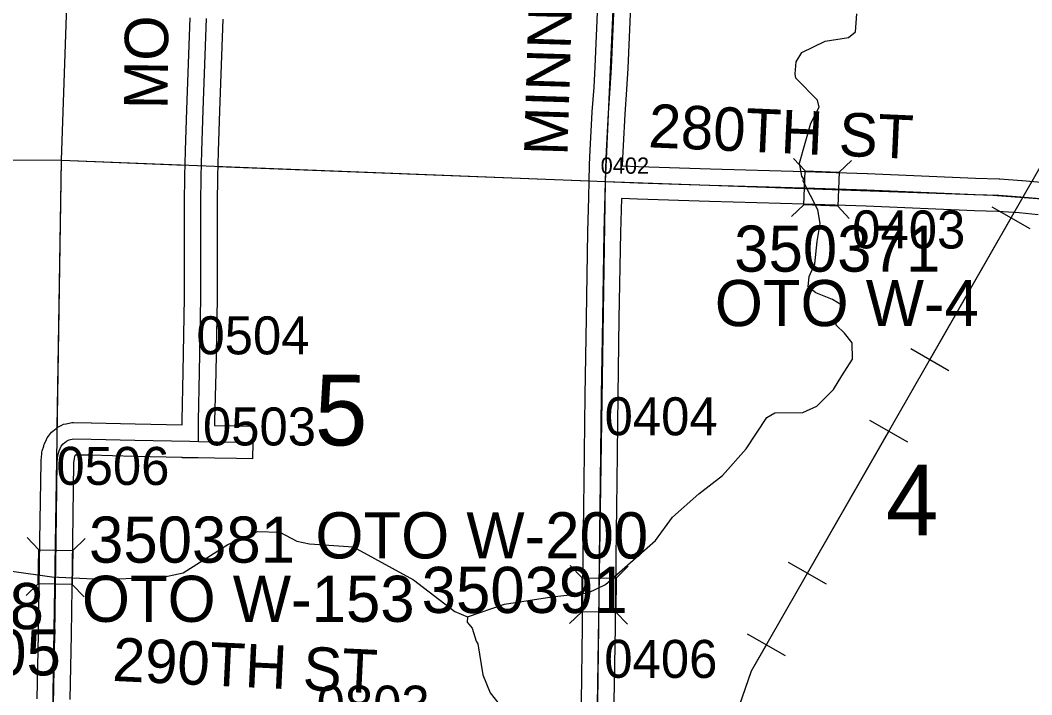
# Model space of a CAD drawing. Extents: x -157.2 to -99.3, y 12.2 to 46.2.
# Drawn here: x -122.197 to -120.334, y 21.323 to 22.565 of the extents above; entities that cross this region are included whole.
import ezdxf

# ---------------------------------------------------------------- set-up
doc = ezdxf.new("R2010")
doc.units = 0
for name, color, linetype in [('tdCoHydroRiver', 7, 'Continuous'), ('tdCoPipe', 7, 'Continuous'), ('tdCoSecRdNmbr', 7, 'Continuous'), ('tdCoSecRdTxt', 7, 'Continuous'), ('tdCoSecRteBand', 7, 'Continuous'), ('tdCoSecRteCL', 7, 'Continuous'), ('tdCoSectLine', 7, 'Continuous'), ('tdCoSectLinePart', 7, 'Continuous'), ('tdCoSectNmbr', 7, 'Continuous'), ('tdCoStrucSec', 7, 'Continuous'), ('tdCoStrucSecCoName', 7, 'Continuous'), ('tdCoStrucSecFHWANum', 7, 'Continuous'), ('tdCoSurfGravel', 7, 'Continuous'), ('tdCoTwpBndry', 7, 'Continuous'), ('tdCoTwpBndryShd', 7, 'Continuous')]:
    doc.layers.add(name, color=color, linetype=linetype)

msp = doc.modelspace()

# ---------------------------------------------------------------- linework, layer by layer
at = {"layer": 'tdCoHydroRiver'}
for points in [[(-121.3734, 21.4663), (-121.3049, 21.4897), (-121.2178, 21.5031), (-121.1513, 21.5108), (-121.1193, 21.5257), (-121.0271, 21.6068), (-120.996, 21.6501), (-120.9475, 21.693), (-120.9039, 21.7265), (-120.86, 21.7758), (-120.8221, 21.8332), (-120.8077, 21.8423), (-120.7556, 21.8424), (-120.73, 21.8543), (-120.6992, 21.8851), (-120.6843, 21.9099), (-120.6645, 21.9409), (-120.6653, 21.9709), (-120.679, 21.9887), (-120.6944, 22.0033), (-120.6941, 22.0143), (-120.6843, 22.0251), (-120.6855, 22.0409), (-120.701, 22.0508), (-120.7322, 22.0627), (-120.7461, 22.0741), (-120.744, 22.093), (-120.7339, 22.1164), (-120.7297, 22.1573), (-120.724, 22.1903), (-120.7281, 22.2157), (-120.755, 22.2685), (-120.7549, 22.2732), (-120.7579, 22.278), (-120.762, 22.3018), (-120.7411, 22.3754), (-120.7261, 22.405), (-120.7289, 22.4177), (-120.7688, 22.4582), (-120.7701, 22.4661), (-120.768, 22.4882), (-120.758, 22.5053), (-120.7149, 22.5262), (-120.6721, 22.5329), (-120.6591, 22.5436), (-120.6567, 22.5767)], [(-122.2125, 21.5503), (-122.1386, 21.5403), (-122.0614, 21.5365), (-121.943, 21.5378), (-121.8968, 21.5477), (-121.8145, 21.5995), (-121.76, 21.6235), (-121.7189, 21.6225), (-121.6877, 21.606), (-121.6641, 21.6007)], [(-121.6641, 21.6007), (-121.5836, 21.5956), (-121.4729, 21.5348), (-121.3969, 21.4763), (-121.3734, 21.4663)], [(-121.3734, 21.4663), (-121.3737, 21.4569), (-121.3645, 21.4456), (-121.3573, 21.4217), (-121.3542, 21.4169), (-121.3448, 21.3598), (-121.3315, 21.3263), (-121.2689, 21.2473)]]:
    msp.add_lwpolyline(points, dxfattribs=at)
at = {"layer": 'tdCoPipe'}
for p, q in [((-120.3373, 22.1807), (-120.4072, 22.2208)), ((-120.4871, 21.9196), (-120.5568, 21.9596)), ((-120.5627, 21.7877), (-120.6326, 21.8278)), ((-120.7124, 21.5265), (-120.7822, 21.5665)), ((-120.7881, 21.3946), (-120.858, 21.4347))]:
    msp.add_line(p, q, dxfattribs=at)
for points in [[(-124.0353, 16.3312), (-123.8056, 16.6129), (-123.8733, 16.7488), (-123.4837, 17.3225), (-123.4833, 17.5199), (-123.2646, 17.5267), (-122.9825, 18.1837), (-122.7693, 18.2106), (-122.1979, 19.4386), (-121.9414, 19.4402), (-121.6562, 19.8258), (-121.7381, 19.9581), (-121.3625, 20.4724), (-121.1623, 20.4678), (-120.8503, 21.3672), (-120.1744, 22.5458), (-119.8924, 22.5306), (-119.4133, 23.3327), (-118.333, 25.1143)], [(-120.522, 21.9396), (-120.3723, 22.2008)], [(-120.7474, 21.5466), (-120.5976, 21.8077)], [(-120.931, 21.1345), (-120.8503, 21.3672), (-120.823, 21.4147)]]:
    msp.add_lwpolyline(points, dxfattribs=at)
at = {"layer": 'tdCoSecRteBand'}
for points in [[(-121.1635, 21.31), (-121.1616, 21.4488), (-121.1603, 21.576), (-121.1603, 21.5761), (-121.1603, 21.5761), (-121.1584, 21.7162), (-121.1566, 21.8747), (-121.1566, 21.8747), (-121.1566, 21.8748), (-121.1544, 22.0164), (-121.1544, 22.0164), (-121.1544, 22.0165), (-121.1515, 22.175), (-121.1515, 22.1751), (-121.1515, 22.1752), (-121.1499, 22.2385), (-121.1499, 22.2388), (-121.1502, 22.2388), (-121.1491, 22.2687), (-121.1484, 22.2985), (-121.148, 22.3126), (-121.148, 22.313), (-121.148, 22.3134), (-121.1468, 22.3371), (-121.1438, 22.3955), (-121.1438, 22.3958), (-121.1437, 22.3962), (-121.1403, 22.4415), (-121.1384, 22.4792), (-121.1332, 22.5931)], [(-121.0732, 22.5906), (-121.0784, 22.4764), (-121.0784, 22.4763), (-121.0784, 22.4762), (-121.0804, 22.438), (-121.0804, 22.4377), (-121.0805, 22.4373), (-121.0839, 22.3921), (-121.0868, 22.334), (-121.088, 22.3107), (-121.0884, 22.2967), (-121.0585, 22.2956), (-120.926, 22.291), (-120.752, 22.2863), (-120.7519, 22.2863), (-120.7518, 22.2863), (-120.6372, 22.2826), (-120.637, 22.2826), (-120.6369, 22.2826), (-120.4378, 22.2742), (-120.3944, 22.273), (-120.3937, 22.2729), (-120.393, 22.2729), (-120.3526, 22.2699), (-120.3522, 22.2699), (-120.3518, 22.2699), (-120.3166, 22.2664)], [(-122.1655, 21.3156), (-122.163, 21.4348), (-122.1606, 21.6068), (-122.1586, 21.7518), (-122.1586, 21.7531), (-122.1585, 21.7544), (-122.1572, 21.7667), (-122.157, 21.7694), (-122.1562, 21.7719), (-122.1537, 21.7806), (-122.1531, 21.7827), (-122.1522, 21.7847), (-122.1485, 21.7929), (-122.147, 21.7962), (-122.1447, 21.7991), (-122.141, 21.8037), (-122.1391, 21.8062), (-122.1366, 21.8083), (-122.1309, 21.813), (-122.1288, 21.8148), (-122.1263, 21.8161), (-122.1214, 21.8188), (-122.1171, 21.8211), (-122.1124, 21.822), (-122.1045, 21.8235), (-122.1017, 21.824), (-122.0988, 21.824), (-122.066, 21.8238), (-122.0657, 21.8238), (-122.0654, 21.8238), (-121.9854, 21.8216), (-121.8989, 21.8199), (-121.8989, 21.8271), (-121.8989, 21.8274), (-121.8989, 21.8278), (-121.8967, 21.9177), (-121.8942, 22.0535), (-121.8945, 22.2283), (-121.8945, 22.2286), (-121.8945, 22.2289), (-121.8935, 22.2776), (-121.8925, 22.3244), (-121.8925, 22.3246), (-121.8925, 22.3248), (-121.8898, 22.4003), (-121.8839, 22.5691)], [(-121.8239, 22.5671), (-121.8298, 22.3982), (-121.8298, 22.3981), (-121.8298, 22.3981), (-121.8325, 22.3229), (-121.8335, 22.2764), (-121.8345, 22.228), (-121.8342, 22.0533), (-121.8342, 22.053), (-121.8342, 22.0527), (-121.8367, 21.9165), (-121.8367, 21.9164), (-121.8367, 21.9163), (-121.8389, 21.8267), (-121.8389, 21.8188), (-121.7979, 21.8181), (-121.7679, 21.8176), (-121.7689, 21.7576), (-121.7989, 21.7581), (-121.8394, 21.7588), (-121.8692, 21.7593), (-121.8989, 21.7593), (-121.8989, 21.7598), (-121.8994, 21.7598), (-121.8994, 21.7599), (-121.9866, 21.7616), (-121.9868, 21.7616), (-121.9869, 21.7616), (-122.0667, 21.7638), (-122.0957, 21.764), (-122.0967, 21.7619), (-122.0978, 21.758), (-122.0986, 21.7497), (-122.1006, 21.606), (-122.1006, 21.6059), (-122.1006, 21.6059), (-122.103, 21.4338), (-122.103, 21.4337), (-122.103, 21.4336), (-122.1056, 21.314)], [(-120.3226, 22.2067), (-120.3573, 22.2101), (-120.3967, 22.213), (-120.4397, 22.2142), (-120.4399, 22.2142), (-120.4401, 22.2142), (-120.6392, 22.2226), (-120.7537, 22.2263), (-120.9277, 22.231), (-120.9278, 22.231), (-120.928, 22.231), (-121.0606, 22.2357), (-121.0899, 22.2367), (-121.0915, 22.1738), (-121.0944, 22.0154), (-121.0966, 21.8739), (-121.0984, 21.7155), (-121.0984, 21.7154), (-121.0984, 21.7154), (-121.1003, 21.5754), (-121.1016, 21.4482), (-121.1016, 21.4481), (-121.1016, 21.448), (-121.1036, 21.3093)]]:
    msp.add_lwpolyline(points, dxfattribs=at)
at = {"layer": 'tdCoSecRteCL'}
msp.add_line((-121.8689, 21.7893), (-121.7984, 21.7881), dxfattribs=at)
for points in [[(-121.1191, 22.2678), (-121.118, 22.3118), (-121.1168, 22.3355), (-121.1138, 22.3939), (-121.1104, 22.4396), (-121.1084, 22.4778), (-121.1032, 22.592), (-121.1015, 22.6509), (-121.099, 22.719), (-121.0948, 22.7865), (-121.0936, 22.8312), (-121.0894, 22.9498), (-121.0872, 22.9999), (-121.0818, 23.1271), (-121.0808, 23.1643), (-121.0765, 23.2355), (-121.0765, 23.2364), (-121.0756, 23.2512), (-121.0741, 23.2706)], [(-121.8689, 21.7893), (-121.8689, 21.8271), (-121.8667, 21.9171), (-121.8642, 22.0532), (-121.8645, 22.2283), (-121.8635, 22.277), (-121.8625, 22.3237), (-121.8598, 22.3992), (-121.8539, 22.5681)], [(-121.134, 21.263), (-121.1335, 21.3096), (-121.1316, 21.4485), (-121.1303, 21.5757), (-121.1284, 21.7158), (-121.1266, 21.8743), (-121.1244, 22.0159), (-121.1215, 22.1745), (-121.1191, 22.2678)], [(-121.1191, 22.2678), (-121.0596, 22.2657), (-120.9269, 22.261), (-120.7528, 22.2563), (-120.6381, 22.2526), (-120.4389, 22.2442), (-120.3952, 22.243), (-120.3548, 22.24), (-120.3195, 22.2366)], [(-122.1364, 21.2848), (-122.1358, 21.3048), (-122.133, 21.4342), (-122.1306, 21.6064), (-122.1286, 21.7514), (-122.1274, 21.7637), (-122.1249, 21.7723), (-122.1212, 21.7805), (-122.1175, 21.7852), (-122.1118, 21.7898), (-122.1069, 21.7925), (-122.099, 21.794), (-122.0662, 21.7938), (-121.9861, 21.7916), (-121.8847, 21.7896), (-121.8689, 21.7893)]]:
    msp.add_lwpolyline(points, dxfattribs=at)
at = {"layer": 'tdCoSectLine'}
for points in [[(-122.1211, 22.3071), (-122.0868, 23.3044)], [(-121.1195, 22.2678), (-121.0745, 23.2706)], [(-123.0724, 22.3134), (-122.1211, 22.3071)], [(-122.1368, 21.2848), (-122.1211, 22.3071)], [(-122.1211, 22.3071), (-121.1195, 22.2678)], [(-121.1343, 21.263), (-121.1195, 22.2678)], [(-121.1195, 22.2678), (-120.4063, 22.2426), (-120.1253, 22.2221)]]:
    msp.add_lwpolyline(points, dxfattribs=at)
at = {"layer": 'tdCoSectLinePart'}
for points in [[(-122.1211, 22.3071), (-122.0868, 23.3044)], [(-122.8473, 22.3119), (-122.1211, 22.3071)], [(-122.1287, 21.8148), (-122.1211, 22.3071)], [(-122.1211, 22.3071), (-121.8934, 22.2982)], [(-121.8335, 22.2958), (-121.1493, 22.2689)]]:
    msp.add_lwpolyline(points, dxfattribs=at)
at = {"layer": 'tdCoStrucSec'}
for p, q in [((-120.7517, 22.2876), (-120.7729, 22.3105)), ((-120.6891, 22.2851), (-120.6662, 22.3064)), ((-120.7541, 22.225), (-120.777, 22.2037)), ((-120.6915, 22.2226), (-120.6703, 22.1996)), ((-122.1625, 21.5897), (-122.1843, 21.6122)), ((-122.1, 21.5886), (-122.0774, 21.6104)), ((-121.1624, 21.5384), (-121.1843, 21.5607)), ((-121.0998, 21.5378), (-121.0774, 21.5597)), ((-122.1636, 21.5271), (-122.1861, 21.5054)), ((-122.101, 21.526), (-122.0793, 21.5035)), ((-121.163, 21.4758), (-121.1853, 21.4539)), ((-121.1004, 21.4752), (-121.0785, 21.4528))]:
    msp.add_line(p, q, dxfattribs=at)
for points in [[(-120.7517, 22.2876), (-120.6891, 22.2851), (-120.6915, 22.2226), (-120.7541, 22.225)], [(-122.1636, 21.5271), (-122.1625, 21.5897), (-122.1, 21.5886), (-122.101, 21.526)], [(-121.163, 21.4758), (-121.1624, 21.5384), (-121.0998, 21.5378), (-121.1004, 21.4752)]]:
    msp.add_lwpolyline(points, close=True, dxfattribs=at)
at = {"layer": 'tdCoSurfGravel'}
msp.add_line((-121.8689, 21.7893), (-121.7984, 21.7881), dxfattribs=at)
for points in [[(-121.1168, 22.3355), (-121.1138, 22.3939), (-121.1104, 22.4396), (-121.1084, 22.4778), (-121.1032, 22.592), (-121.1015, 22.6509), (-121.099, 22.719), (-121.0948, 22.7865), (-121.0936, 22.8312), (-121.0894, 22.9498), (-121.0872, 22.9999), (-121.0818, 23.1271), (-121.0808, 23.1643), (-121.0765, 23.2355)], [(-121.8635, 22.277), (-121.8625, 22.3237), (-121.8598, 22.3992), (-121.8539, 22.5681)], [(-121.134, 21.263), (-121.1335, 21.3096), (-121.1316, 21.4485), (-121.1303, 21.5757), (-121.1284, 21.7158), (-121.1266, 21.8743), (-121.1244, 22.0159), (-121.1215, 22.1745), (-121.1191, 22.2678), (-121.118, 22.3118), (-121.1168, 22.3355)], [(-121.8689, 21.7893), (-121.8689, 21.8271), (-121.8667, 21.9171), (-121.8642, 22.0532), (-121.8645, 22.2283), (-121.8635, 22.277)], [(-121.1191, 22.2678), (-121.0596, 22.2657), (-120.9269, 22.261), (-120.7528, 22.2563), (-120.6381, 22.2526), (-120.4389, 22.2442), (-120.3952, 22.243), (-120.3548, 22.24), (-120.3195, 22.2366), (-120.2724, 22.2314), (-120.2465, 22.2269), (-120.2172, 22.2213), (-120.2004, 22.2166), (-120.1787, 22.2089), (-120.1484, 22.1983), (-120.1382, 22.1944), (-120.1326, 22.1934), (-120.1296, 22.1941)], [(-122.1364, 21.2848), (-122.1358, 21.3048), (-122.133, 21.4342), (-122.1306, 21.6064), (-122.1286, 21.7514), (-122.1274, 21.7637), (-122.1249, 21.7723), (-122.1212, 21.7805), (-122.1175, 21.7852), (-122.1118, 21.7898), (-122.1069, 21.7925), (-122.099, 21.794), (-122.0662, 21.7938), (-121.9861, 21.7916), (-121.8847, 21.7896), (-121.8689, 21.7893)]]:
    msp.add_lwpolyline(points, dxfattribs=at)
at = {"layer": 'tdCoTwpBndry'}
for points in [[(-122.8473, 22.3119), (-122.1211, 22.3071), (-121.8934, 22.2982)], [(-121.8335, 22.2958), (-121.1495, 22.2689)]]:
    msp.add_lwpolyline(points, dxfattribs=at)
at = {"layer": 'tdCoTwpBndryShd'}
msp.add_lwpolyline([(-125.0483, 22.3984), (-124.554, 22.3852), (-124.0606, 22.3578), (-123.0724, 22.3134), (-122.1211, 22.3071), (-121.1195, 22.2678), (-120.4063, 22.2426), (-120.1253, 22.2221), (-119.121, 22.2109), (-118.1244, 22.1878), (-117.128, 22.1568), (-116.1565, 22.1258), (-115.1566, 22.0935), (-114.1586, 22.0428), (-113.1614, 22.0193), (-112.1541, 22.0054), (-111.156, 21.9765)], dxfattribs=at)

# ---------------------------------------------------------------- texts
at = {"layer": 'tdCoSecRdNmbr'}
for s, height, rotation, p in [('0402', 0.03, 359.9078, (-121.1282, 22.2823)), ('0403', 0.07, 359.9082, (-120.6651, 22.1448)), ('0504', 0.07, 359.9073, (-121.8725, 21.9498)), ('0404', 0.07, 359.9078, (-121.121, 21.8008)), ('0503', 0.07, 359.9073, (-121.8605, 21.7821)), ('0506', 0.07, 359.9071, (-122.1304, 21.7095)), ('0406', 0.07, 359.9079, (-121.1215, 21.3542)), ('0803', 0.07, 359.9075, (-121.6512, 21.27))]:
    msp.add_text(s, height=height, rotation=rotation, dxfattribs=at).set_placement(p)
at = {"layer": 'tdCoSecRdTxt'}
for s, rotation, p in [('MINNESOTA AVE', 88.2559, (-121.1894, 22.3148)), ('MORGAN TR', 89.4126, (-121.9257, 22.4008)), ('280TH ST', 357.4621, (-121.0413, 22.331)), ('290TH ST', 357.2778, (-122.0281, 21.3486))]:
    msp.add_text(s, height=0.08, rotation=rotation, dxfattribs=at).set_placement(p)
at = {"layer": 'tdCoSectNmbr'}
for s, rotation, p in [('5', 359.9074, (-121.6545, 21.7821)), ('4', 359.9081, (-120.6029, 21.6165))]:
    msp.add_text(s, height=0.13, rotation=rotation, dxfattribs=at).set_placement(p)
at = {"layer": 'tdCoStrucSecCoName'}
for s, p in [('OTO W-4', (-120.9179, 22.0016)), ('OTO W-200', (-121.6533, 21.5739)), ('OTO W-153', (-122.0833, 21.4571)), ('OTO W-8', (-122.6394, 21.4437))]:
    msp.add_text(s, height=0.085, dxfattribs=at).set_placement(p)
at = {"layer": 'tdCoStrucSecFHWANum'}
for s, p in [('350371', (-120.8823, 22.1019)), ('350381', (-122.0702, 21.5661)), ('350391', (-121.4577, 21.4735)), ('350405', (-122.5014, 21.3586))]:
    msp.add_text(s, height=0.085, dxfattribs=at).set_placement(p)

doc.saveas('drawing.dxf')
